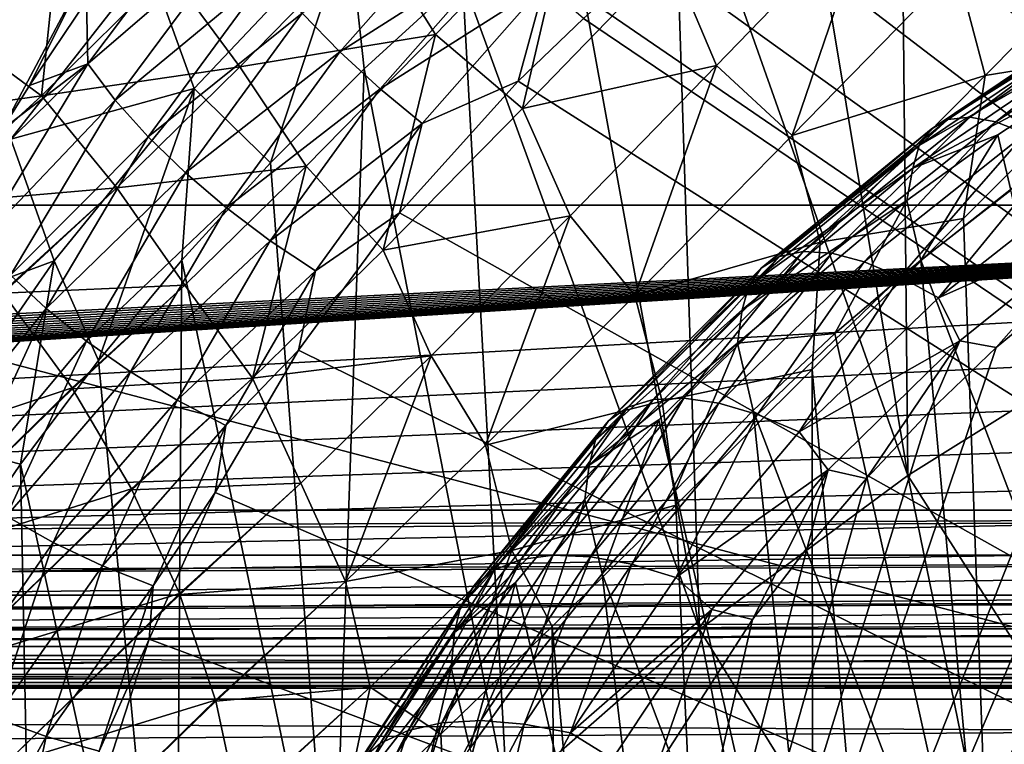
# Model space of a CAD drawing. Header units: metres. Extents: x -109 to 109, y -78 to 121.
# Tile 745 of 1056: x -23.47 to -17.95, y -8.5 to -4.43. Entities that reach past the tile are written whole.
import ezdxf

# ---------------------------------------------------------------- set-up
doc = ezdxf.new("R2010")
doc.units = ezdxf.units.M
doc.layers.add('solid_508554_SW0001', color=7, linetype='CONTINUOUS')

msp = doc.modelspace()

# ---------------------------------------------------------------- linework, layer by layer
at = {"layer": 'solid_508554_SW0001'}
for points in [[(-34.869118, 11.46491, -7.773969), (-4.682198, -7.183285, 2.992571), (-32.970078, 13.057232, -8.693296)], [(-4.682198, -7.183285, 2.992571), (-4.682198, 13.057236, -8.693299), (-32.970078, 13.057232, -8.693296)], [(-34.869118, 11.46491, -7.773969), (-36.770775, 9.875168, -6.856131), (-4.682198, -7.183285, 2.992571)], [(-36.770775, 9.875168, -6.856131), (-37.230968, 9.509166, -6.64482), (-4.682198, -7.183285, 2.992571)], [(-37.230968, 9.509166, -6.64482), (-37.714027, 9.16053, -6.443535), (-4.682198, -7.183285, 2.992571)], [(-37.714027, 9.16053, -6.443535), (-38.218876, 8.830504, -6.252995), (-4.682198, -7.183285, 2.992571)], [(-38.218876, 8.830504, -6.252995), (-38.744343, 8.520358, -6.073932), (-4.682198, -7.183285, 2.992571)], [(-38.744343, 8.520358, -6.073932), (-39.28907, 8.231194, -5.906983), (-4.682198, -7.183285, 2.992571)], [(-39.28907, 8.231194, -5.906983), (-39.851555, 7.963991, -5.752713), (-4.682198, -7.183285, 2.992571)], [(-39.851555, 7.963991, -5.752713), (-40.430286, 7.719659, -5.611648), (-4.682198, -7.183285, 2.992571)], [(-40.430286, 7.719659, -5.611648), (-40.88192, 7.549141, -5.513199), (-4.682198, -7.183285, 2.992571)], [(-40.88192, 7.549141, -5.513199), (-41.024212, 7.498913, -5.4842), (-4.682198, -7.183285, 2.992571)], [(-41.024212, 7.498913, -5.4842), (-41.632576, 7.302232, -5.370646), (-4.682198, -7.183285, 2.992571)], [(-41.632576, 7.302232, -5.370646), (-42.254608, 7.130056, -5.271241), (-4.682198, -7.183285, 2.992571)], [(-42.254608, 7.130056, -5.271241), (-42.889103, 6.983013, -5.186345), (-4.682198, -7.183285, 2.992571)], [(-42.889103, 6.983013, -5.186345), (-43.534229, 6.861862, -5.116398), (-4.682198, -7.183285, 2.992571)], [(-43.534229, 6.861862, -5.116398), (-44.187977, 6.76719, -5.061739), (-4.682198, -7.183285, 2.992571)], [(-44.187977, 6.76719, -5.061739), (-44.848324, 6.699342, -5.022567), (-4.682198, -7.183285, 2.992571)], [(-44.848324, 6.699342, -5.022567), (-45.513195, 6.658569, -4.999027), (-4.682198, -7.183285, 2.992571)], [(-46.180508, 6.644997, -4.991191), (-50.351505, 6.265568, -4.772128), (-4.682198, -7.183285, 2.992571)], [(-45.513195, 6.658569, -4.999027), (-46.180508, 6.644997, -4.991191), (-4.682198, -7.183285, 2.992571)], [(-50.351505, 6.265568, -4.772128), (-50.351505, -7.183285, 2.992571), (-4.682198, -7.183285, 2.992571)], [(-13.091349, 0.740405, 20.263927), (-11.499606, -5.473651, 10.319358), (-51.501217, -5.473651, 10.319358)], [(-13.218153, 0.731035, 20.248932), (-13.091349, 0.740405, 20.263927), (-51.501217, -5.473651, 10.319358)], [(-15.20126, 0.58903, 20.021677), (-13.218153, 0.731035, 20.248932), (-51.501217, -5.473651, 10.319358)], [(-16.352985, -8.243653, -0.269029), (-50.858467, -8.243653, -0.269029), (-50.503654, 0.732994, -5.041996)], [(-15.998173, 0.732994, -5.041996), (-16.352985, -8.243653, -0.269029), (-50.503654, 0.732994, -5.041996)], [(-15.28463, 0.583263, 20.012447), (-15.20126, 0.58903, 20.021677), (-51.501217, -5.473651, 10.319358)], [(-17.078356, 0.464125, 19.821787), (-15.28463, 0.583263, 20.012447), (-51.501217, -5.473651, 10.319358)], [(-17.365829, 0.446036, 19.792837), (-17.078356, 0.464125, 19.821787), (-51.501217, -5.473651, 10.319358)], [(-18.747051, 0.36454, 19.662416), (-17.365829, 0.446036, 19.792837), (-51.501217, -5.473651, 10.319358)], [(-19.455683, 0.327391, 19.602966), (-18.747051, 0.36454, 19.662416), (-51.501217, -5.473651, 10.319358)], [(-20.223782, 0.292302, 19.546812), (-19.455683, 0.327391, 19.602966), (-51.501217, -5.473651, 10.319358)], [(-21.514145, 0.252376, 19.482918), (-20.223782, 0.292302, 19.546812), (-51.501217, -5.473651, 10.319358)], [(-36.336609, -0.013959, 19.056692), (-21.514145, 0.252376, 19.482918), (-51.501217, -5.473651, 10.319358)], [(-17.243303, -6.211176, -52.220951), (-18.532372, -2.408806, -45.128765), (-17.865051, -2.021651, -45.277981)], [(-18.488369, -6.98872, -51.914207), (-19.179914, -2.821773, -44.961147), (-18.532372, -2.408806, -45.128765)], [(-18.488369, -6.98872, -51.914207), (-18.532372, -2.408806, -45.128765), (-17.243303, -6.211176, -52.220951)], [(-17.64576, -2.611665, -37.220013), (-18.138065, -2.872474, -37.081337), (-5.75, -14.267006, -31.022758)], [(-18.488369, -6.98872, -51.914207), (-19.805681, -3.259318, -44.775612), (-19.179914, -2.821773, -44.961147)], [(-18.138065, -2.872474, -37.081337), (-18.612341, -3.151289, -36.93309), (-5.75, -14.267006, -31.022758)], [(-5.75, -3.196356, -41.475849), (-5.75, -15.767006, -33.620834), (-21.195272, -15.767006, -33.620834)], [(-9.659669, -3.196356, -41.475849), (-5.75, -3.196356, -41.475849), (-21.195272, -15.767006, -33.620834)], [(-10.359494, -3.21484, -41.464298), (-9.659669, -3.196356, -41.475849), (-21.195272, -15.767006, -33.620834)], [(-18.612341, -3.151289, -36.93309), (-19.067316, -3.447067, -36.775822), (-5.75, -14.267006, -31.022758)], [(-11.057202, -3.269924, -41.429878), (-10.359494, -3.21484, -41.464298), (-21.195272, -15.767006, -33.620834)], [(-11.347753, -3.303753, -41.408741), (-11.057202, -3.269924, -41.429878), (-21.195272, -15.767006, -33.620834)], [(-11.621875, -3.341582, -41.385101), (-11.347753, -3.303753, -41.408741), (-21.195272, -15.767006, -33.620834)], [(-19.655462, -7.853209, -51.54126), (-20.407873, -3.720246, -44.572655), (-19.805681, -3.259318, -44.775612)], [(-19.655462, -7.853209, -51.54126), (-19.805681, -3.259318, -44.775612), (-18.488369, -6.98872, -51.914207)], [(-12.181594, -3.436978, -41.325493), (-11.621875, -3.341582, -41.385101), (-21.195272, -15.767006, -33.620834)], [(-12.733762, -3.555581, -41.251381), (-12.181594, -3.436978, -41.325493), (-21.195272, -15.767006, -33.620834)], [(-19.067316, -3.447067, -36.775822), (-19.501881, -3.758804, -36.610069), (-5.75, -14.267006, -31.022758)], [(-13.2759, -3.696718, -41.163189), (-12.733762, -3.555581, -41.251381), (-21.195272, -15.767006, -33.620834)], [(-13.807391, -3.860099, -41.061096), (-13.2759, -3.696718, -41.163189), (-21.195272, -15.767006, -33.620834)], [(-23.093138, -4.327935, -34.928261), (-23.085199, -4.68075, -35.055027), (-22.377485, -3.739263, -35.500084)], [(-22.377485, -3.739263, -35.500084), (-23.085199, -4.68075, -35.055027), (-22.240311, -3.953945, -35.67181)], [(-21.494818, -3.942451, 21.290733), (-21.13612, -4.51659, 21.305677), (-20.367233, -3.719126, 21.980574)], [(-20.367233, -3.719126, 21.980574), (-21.13612, -4.51659, 21.305677), (-20.648129, -4.931365, 21.55348)], [(-19.655462, -7.853209, -51.54126), (-20.985165, -4.203673, -44.352646), (-20.407873, -3.720246, -44.572655)], [(-20.367233, -3.719126, 21.980574), (-20.648129, -4.931365, 21.55348), (-19.82, -4.074905, 22.247524)], [(-21.883913, -4.396396, -35.901081), (-21.6731, -4.613724, -35.95322), (-20.944979, -3.790374, -36.360298)], [(-20.944979, -3.790374, -36.360298), (-21.6731, -4.613724, -35.95322), (-20.73982, -4.018934, -36.368095)], [(-19.501881, -3.758804, -36.610069), (-19.915018, -4.085464, -36.436382), (-5.75, -14.267006, -31.022758)], [(-19.82, -4.074905, 22.247524), (-19.559927, -4.689541, 22.396835), (-18.698877, -3.799659, 22.999125)], [(-18.698877, -3.799659, 22.999125), (-19.559927, -4.689541, 22.396835), (-19.136692, -5.082623, 22.775368)], [(-18.698877, -3.799659, 22.999125), (-19.136692, -5.082623, 22.775368), (-18.214651, -4.138406, 23.386293)], [(-18.214651, -4.138406, 23.386293), (-18.055231, -4.745779, 23.672285), (-17.099371, -3.779134, 24.190113)], [(-17.099371, -3.779134, 24.190113), (-18.055231, -4.745779, 23.672285), (-17.242521, -4.614983, 24.410751)], [(-24.385241, -4.04162, 19.850399), (-23.887087, -4.461563, 19.704889), (-23.23661, -3.823088, 20.511936)], [(-23.23661, -3.823088, 20.511936), (-23.887087, -4.461563, 19.704889), (-23.346598, -4.860555, 19.718647)], [(-23.23661, -3.823088, 20.511936), (-23.346598, -4.860555, 19.718647), (-22.633888, -4.156263, 20.581015)], [(-14.328628, -4.045819, -40.945045), (-13.807391, -3.860099, -41.061096), (-21.195272, -15.767006, -33.620834)], [(-21.623831, -3.903217, -42.933319), (-22.488905, -4.818989, -42.551243), (-22.743675, -4.115258, -41.369884)], [(-22.06119, -5.235141, -43.862724), (-22.488905, -4.818989, -42.551243), (-21.623831, -3.903217, -42.933319)], [(-21.53653, -4.70893, -44.115856), (-22.06119, -5.235141, -43.862724), (-21.623831, -3.903217, -42.933319)], [(-20.985165, -4.203673, -44.352646), (-21.53653, -4.70893, -44.115856), (-21.623831, -3.903217, -42.933319)], [(-23.085199, -4.68075, -35.055027), (-22.931786, -4.883804, -35.227077), (-22.240311, -3.953945, -35.67181)], [(-22.240311, -3.953945, -35.67181), (-22.931786, -4.883804, -35.227077), (-22.074482, -4.174726, -35.806534)], [(-22.633888, -4.156263, 20.581015), (-22.233955, -4.697406, 20.527328), (-21.494818, -3.942451, 21.290733)], [(-21.494818, -3.942451, 21.290733), (-22.233955, -4.697406, 20.527328), (-21.13612, -4.51659, 21.305677)], [(-21.6731, -4.613724, -35.95322), (-21.447018, -4.821583, -35.96172), (-20.73982, -4.018934, -36.368095)], [(-20.73982, -4.018934, -36.368095), (-21.447018, -4.821583, -35.96172), (-20.524504, -4.235016, -36.331524)], [(-14.839646, -4.253956, -40.814987), (-14.328628, -4.045819, -40.945045), (-21.195272, -15.767006, -33.620834)], [(-19.82, -4.074905, 22.247524), (-20.648129, -4.931365, 21.55348), (-19.559927, -4.689541, 22.396835)], [(-19.915018, -4.085464, -36.436382), (-20.22757, -4.355056, -36.293037), (-5.75, -14.267006, -31.022758)], [(-23.073692, -4.117681, -34.85672), (-24.193359, -4.224308, -33.488926), (-23.565432, -5.049224, -34.583942)], [(-22.743675, -4.115258, -41.369884), (-23.517431, -5.103132, -40.98547), (-23.844927, -4.431197, -39.863071)], [(-23.073692, -4.117681, -34.85672), (-23.565432, -5.049224, -34.583942), (-23.412323, -4.802238, -34.702568)], [(-22.488905, -4.818989, -42.551243), (-23.517431, -5.103132, -40.98547), (-22.743675, -4.115258, -41.369884)], [(-23.073692, -4.117681, -34.85672), (-23.412323, -4.802238, -34.702568), (-23.093138, -4.327935, -34.928261)], [(-18.214651, -4.138406, 23.386293), (-19.136692, -5.082623, 22.775368), (-18.055231, -4.745779, 23.672285)], [(-22.633888, -4.156263, 20.581015), (-23.346598, -4.860555, 19.718647), (-22.233955, -4.697406, 20.527328)], [(-22.931786, -4.883804, -35.227077), (-22.74832, -5.08942, -35.362835), (-22.074482, -4.174726, -35.806534)], [(-22.074482, -4.174726, -35.806534), (-22.74832, -5.08942, -35.362835), (-21.883913, -4.396396, -35.901081)], [(-20.734434, -8.798349, -51.104588), (-21.53653, -4.70893, -44.115856), (-20.985165, -4.203673, -44.352646)], [(-21.447018, -4.821583, -35.96172), (-21.211, -5.015068, -35.92638), (-20.524504, -4.235016, -36.331524)], [(-20.524504, -4.235016, -36.331524), (-21.211, -5.015068, -35.92638), (-20.673613, -4.778644, -36.06781)], [(-20.734434, -8.798349, -51.104588), (-20.985165, -4.203673, -44.352646), (-19.655462, -7.853209, -51.54126)], [(-20.524504, -4.235016, -36.331524), (-20.673613, -4.778644, -36.06781), (-20.305826, -4.425884, -36.255375)], [(-15.339787, -4.484349, -40.671021), (-14.839646, -4.253956, -40.814987), (-21.195272, -15.767006, -33.620834)], [(-23.093138, -4.327935, -34.928261), (-23.412323, -4.802238, -34.702568), (-23.085199, -4.68075, -35.055027)], [(-20.22757, -4.355056, -36.293037), (-20.305826, -4.425884, -36.255375), (-5.75, -14.267006, -31.022758)], [(-18.358028, -5.046499, -41.745335), (-17.322182, -4.3524, -42.148891), (-18.262943, -4.993258, -41.454517)], [(-17.382687, -4.435237, -42.442036), (-17.322182, -4.3524, -42.148891), (-18.358028, -5.046499, -41.745335)], [(-18.262943, -4.993258, -41.454517), (-17.236162, -4.310425, -41.853436), (-18.141027, -4.97971, -41.169205)], [(-17.322182, -4.3524, -42.148891), (-17.236162, -4.310425, -41.853436), (-18.262943, -4.993258, -41.454517)], [(-18.141027, -4.97971, -41.169205), (-17.126707, -4.310324, -41.56279), (-17.99522, -5.006182, -40.896275)], [(-17.236162, -4.310425, -41.853436), (-17.126707, -4.310324, -41.56279), (-18.141027, -4.97971, -41.169205)], [(-17.126707, -4.310324, -41.56279), (-16.996452, -4.352098, -41.283962), (-17.99522, -5.006182, -40.896275)], [(-17.99522, -5.006182, -40.896275), (-16.996452, -4.352098, -41.283962), (-17.829039, -5.072036, -40.642311)], [(-22.74832, -5.08942, -35.362835), (-22.539131, -5.292747, -35.459095), (-21.883913, -4.396396, -35.901081)], [(-21.883913, -4.396396, -35.901081), (-22.539131, -5.292747, -35.459095), (-21.6731, -4.613724, -35.95322)], [(-23.887087, -4.461563, 19.704889), (-24.489304, -5.018336, 18.843386), (-23.346598, -4.860555, 19.718647)], [(-20.305826, -4.425884, -36.255375), (-20.673613, -4.778644, -36.06781), (-5.75, -14.267006, -31.022758)], [(-18.42399, -5.13815, -42.034641), (-17.382687, -4.435237, -42.442036), (-18.358028, -5.046499, -41.745335)], [(-17.416224, -4.556938, -42.7258), (-17.382687, -4.435237, -42.442036), (-18.42399, -5.13815, -42.034641)], [(-22.233955, -4.697406, 20.527328), (-21.862036, -5.254973, 20.557259), (-21.13612, -4.51659, 21.305677)], [(-21.13612, -4.51659, 21.305677), (-21.862036, -5.254973, 20.557259), (-21.43042, -5.726072, 20.773317)], [(-21.13612, -4.51659, 21.305677), (-21.43042, -5.726072, 20.773317), (-20.648129, -4.931365, 21.55348)], [(-15.827065, -4.736159, -40.513672), (-15.339787, -4.484349, -40.671021), (-21.195272, -15.767006, -33.620834)], [(-18.459238, -5.266001, -42.315464), (-17.452034, -4.731392, -42.980057), (-17.416224, -4.556938, -42.7258)], [(-18.459238, -5.266001, -42.315464), (-17.416224, -4.556938, -42.7258), (-18.42399, -5.13815, -42.034641)], [(-22.539131, -5.292747, -35.459095), (-22.309153, -5.488987, -35.513592), (-21.6731, -4.613724, -35.95322)], [(-21.6731, -4.613724, -35.95322), (-22.309153, -5.488987, -35.513592), (-21.447018, -4.821583, -35.96172)], [(-17.242521, -4.614983, 24.410751), (-18.176697, -5.548234, 23.879221), (-17.548359, -23.033133, 33.561283)], [(-18.055231, -4.745779, 23.672285), (-18.176697, -5.548234, 23.879221), (-17.242521, -4.614983, 24.410751)], [(-23.703913, -5.285599, -34.469719), (-23.687454, -5.677019, -34.572292), (-23.085199, -4.68075, -35.055027)], [(-23.565432, -5.049224, -34.583942), (-23.703913, -5.285599, -34.469719), (-23.085199, -4.68075, -35.055027)], [(-23.085199, -4.68075, -35.055027), (-23.687454, -5.677019, -34.572292), (-22.931786, -4.883804, -35.227077)], [(-23.412323, -4.802238, -34.702568), (-23.565432, -5.049224, -34.583942), (-23.085199, -4.68075, -35.055027)], [(-20.648129, -4.931365, 21.55348), (-20.382282, -5.533185, 21.709677), (-19.559927, -4.689541, 22.396835)], [(-19.559927, -4.689541, 22.396835), (-20.382282, -5.533185, 21.709677), (-20.019018, -5.980938, 22.068132)], [(-19.559927, -4.689541, 22.396835), (-20.019018, -5.980938, 22.068132), (-19.136692, -5.082623, 22.775368)], [(-23.346598, -4.860555, 19.718647), (-22.923729, -5.377085, 19.691721), (-22.233955, -4.697406, 20.527328)], [(-22.233955, -4.697406, 20.527328), (-22.923729, -5.377085, 19.691721), (-21.862036, -5.254973, 20.557259)], [(-21.716619, -9.816619, -50.607647), (-22.06119, -5.235141, -43.862724), (-21.53653, -4.70893, -44.115856)], [(-21.716619, -9.816619, -50.607647), (-21.53653, -4.70893, -44.115856), (-20.734434, -8.798349, -51.104588)], [(-16.298344, -5.007792, -40.343937), (-15.827065, -4.736159, -40.513672), (-21.195272, -15.767006, -33.620834)], [(-19.136692, -5.082623, 22.775368), (-18.979053, -5.680862, 23.061827), (-18.055231, -4.745779, 23.672285)], [(-18.055231, -4.745779, 23.672285), (-18.979053, -5.680862, 23.061827), (-18.176697, -5.548234, 23.879221)], [(-18.459238, -5.266001, -42.315464), (-17.983612, -5.079177, -42.77919), (-17.452034, -4.731392, -42.980057)], [(-17.452034, -4.731392, -42.980057), (-17.983612, -5.079177, -42.77919), (-17.910482, -5.389319, -43.318783)], [(-20.673613, -4.778644, -36.06781), (-21.337833, -5.515685, -35.675919), (-5.75, -14.267006, -31.022758)], [(-21.211, -5.015068, -35.92638), (-21.337833, -5.515685, -35.675919), (-20.673613, -4.778644, -36.06781)], [(-22.488905, -4.818989, -42.551243), (-23.273909, -5.784885, -42.1222), (-23.517431, -5.103132, -40.98547)], [(-23.026068, -6.34534, -43.309963), (-23.273909, -5.784885, -42.1222), (-22.488905, -4.818989, -42.551243)], [(-22.558153, -5.781136, -43.59383), (-23.026068, -6.34534, -43.309963), (-22.488905, -4.818989, -42.551243)], [(-22.06119, -5.235141, -43.862724), (-22.558153, -5.781136, -43.59383), (-22.488905, -4.818989, -42.551243)], [(-22.309153, -5.488987, -35.513592), (-22.063812, -5.67351, -35.52504), (-21.447018, -4.821583, -35.96172)], [(-21.447018, -4.821583, -35.96172), (-22.063812, -5.67351, -35.52504), (-21.211, -5.015068, -35.92638)], [(-24.489304, -5.018336, 18.843386), (-24.007742, -5.464911, 18.787649), (-23.346598, -4.860555, 19.718647)], [(-24.007742, -5.464911, 18.787649), (-24.00309, -5.469664, 18.787365), (-23.346598, -4.860555, 19.718647)], [(-23.346598, -4.860555, 19.718647), (-24.00309, -5.469664, 18.787365), (-22.923729, -5.377085, 19.691721)], [(-23.687454, -5.677019, -34.572292), (-23.519268, -5.86583, -34.746738), (-22.931786, -4.883804, -35.227077)], [(-22.931786, -4.883804, -35.227077), (-23.519268, -5.86583, -34.746738), (-22.74832, -5.08942, -35.362835)], [(-20.648129, -4.931365, 21.55348), (-21.43042, -5.726072, 20.773317), (-20.382282, -5.533185, 21.709677)], [(-22.063812, -5.67351, -35.52504), (-21.808901, -5.841961, -35.493164), (-21.211, -5.015068, -35.92638)], [(-21.211, -5.015068, -35.92638), (-21.808901, -5.841961, -35.493164), (-21.337833, -5.515685, -35.675919)], [(-16.7512, -5.297716, -40.162773), (-16.298344, -5.007792, -40.343937), (-21.195272, -15.767006, -33.620834)], [(-19.207054, -5.761001, -41.002441), (-18.262943, -4.993258, -41.454517), (-19.07432, -5.733186, -40.723045)], [(-18.358028, -5.046499, -41.745335), (-18.262943, -4.993258, -41.454517), (-19.207054, -5.761001, -41.002441)], [(-19.07432, -5.733186, -40.723045), (-18.141027, -4.97971, -41.169205), (-18.914764, -5.743237, -40.456787)], [(-18.262943, -4.993258, -41.454517), (-18.141027, -4.97971, -41.169205), (-19.07432, -5.733186, -40.723045)], [(-18.141027, -4.97971, -41.169205), (-17.99522, -5.006182, -40.896275), (-18.914764, -5.743237, -40.456787)], [(-18.914764, -5.743237, -40.456787), (-17.99522, -5.006182, -40.896275), (-18.732235, -5.790913, -40.210083)], [(-17.99522, -5.006182, -40.896275), (-17.829039, -5.072036, -40.642311), (-18.732235, -5.790913, -40.210083)], [(-19.309765, -5.826011, -41.288231), (-18.358028, -5.046499, -41.745335), (-19.207054, -5.761001, -41.002441)], [(-18.42399, -5.13815, -42.034641), (-18.358028, -5.046499, -41.745335), (-19.309765, -5.826011, -41.288231)], [(-18.732235, -5.790913, -40.210083), (-17.829039, -5.072036, -40.642311), (-18.53113, -5.875062, -39.988884)], [(-17.829039, -5.072036, -40.642311), (-17.646488, -5.175684, -40.413437), (-18.53113, -5.875062, -39.988884)], [(-17.983612, -5.079177, -42.77919), (-18.493206, -5.448064, -42.565125), (-18.414675, -5.781518, -43.145008)], [(-18.459238, -5.266001, -42.315464), (-18.493206, -5.448064, -42.565125), (-17.983612, -5.079177, -42.77919)], [(-17.983612, -5.079177, -42.77919), (-18.414675, -5.781518, -43.145008), (-17.910482, -5.389319, -43.318783)], [(-23.273909, -5.784885, -42.1222), (-24.207642, -6.132025, -40.552689), (-23.517431, -5.103132, -40.98547)], [(-23.519268, -5.86583, -34.746738), (-23.31988, -6.053648, -34.885803), (-22.74832, -5.08942, -35.362835)], [(-22.74832, -5.08942, -35.362835), (-23.31988, -6.053648, -34.885803), (-22.539131, -5.292747, -35.459095)], [(-19.136692, -5.082623, 22.775368), (-20.019018, -5.980938, 22.068132), (-18.979053, -5.680862, 23.061827)], [(-19.379974, -5.926649, -41.573528), (-18.42399, -5.13815, -42.034641), (-19.309765, -5.826011, -41.288231)], [(-18.459238, -5.266001, -42.315464), (-18.42399, -5.13815, -42.034641), (-19.379974, -5.926649, -41.573528)], [(-18.53113, -5.875062, -39.988884), (-17.646488, -5.175684, -40.413437), (-18.316303, -5.993657, -39.798523)], [(-17.646488, -5.175684, -40.413437), (-17.451973, -5.314627, -40.215168), (-18.316303, -5.993657, -39.798523)], [(-21.716619, -9.816619, -50.607647), (-22.558153, -5.781136, -43.59383), (-22.06119, -5.235141, -43.862724)], [(-23.31988, -6.053648, -34.885803), (-23.093994, -6.23604, -34.986195), (-22.539131, -5.292747, -35.459095)], [(-22.539131, -5.292747, -35.459095), (-23.093994, -6.23604, -34.986195), (-22.309153, -5.488987, -35.513592)], [(-22.923729, -5.377085, 19.691721), (-22.541416, -5.921965, 19.73551), (-21.862036, -5.254973, 20.557259)], [(-21.862036, -5.254973, 20.557259), (-22.541416, -5.921965, 19.73551), (-22.162163, -6.444439, 19.906116)], [(-21.862036, -5.254973, 20.557259), (-22.162163, -6.444439, 19.906116), (-21.43042, -5.726072, 20.773317)], [(-17.184731, -5.605155, -39.970665), (-16.7512, -5.297716, -40.162773), (-21.195272, -15.767006, -33.620834)], [(-19.415995, -6.060488, -41.851452), (-18.493206, -5.448064, -42.565125), (-18.459238, -5.266001, -42.315464)], [(-19.415995, -6.060488, -41.851452), (-18.459238, -5.266001, -42.315464), (-19.379974, -5.926649, -41.573528)], [(-17.37999, -5.578482, -39.99456), (-18.316303, -5.993657, -39.798523), (-17.451973, -5.314627, -40.215168)], [(-24.00309, -5.469664, 18.787365), (-23.565414, -5.96249, 18.786909), (-22.923729, -5.377085, 19.691721)], [(-23.565414, -5.96249, 18.786909), (-23.561243, -5.967671, 18.787184), (-22.923729, -5.377085, 19.691721)], [(-22.923729, -5.377085, 19.691721), (-23.561243, -5.967671, 18.787184), (-22.541416, -5.921965, 19.73551)], [(-17.051073, -9.35871, -50.205788), (-17.910482, -5.389319, -43.318783), (-18.414675, -5.781518, -43.145008)], [(-18.493206, -5.448064, -42.565125), (-19.443714, -6.247152, -42.098309), (-18.896671, -6.193473, -42.956215)], [(-19.415995, -6.060488, -41.851452), (-19.443714, -6.247152, -42.098309), (-18.493206, -5.448064, -42.565125)], [(-18.493206, -5.448064, -42.565125), (-18.896671, -6.193473, -42.956215), (-18.414675, -5.781518, -43.145008)], [(-51.350895, -7.495817, 6.516218), (-51.501217, -5.473651, 10.319358), (-11.499606, -5.473651, 10.319358)], [(-51.343113, -7.540032, 6.43306), (-51.350895, -7.495817, 6.516218), (-11.499606, -5.473651, 10.319358)], [(-51.326336, -7.584161, 6.350066), (-51.343113, -7.540032, 6.43306), (-11.499606, -5.473651, 10.319358)], [(-51.300423, -7.627635, 6.268302), (-51.326336, -7.584161, 6.350066), (-11.499606, -5.473651, 10.319358)], [(-51.265594, -7.669909, 6.188797), (-51.300423, -7.627635, 6.268302), (-11.499606, -5.473651, 10.319358)], [(-51.222214, -7.710448, 6.112555), (-51.265594, -7.669909, 6.188797), (-11.499606, -5.473651, 10.319358)], [(-51.170784, -7.748758, 6.040505), (-51.222214, -7.710448, 6.112555), (-11.499606, -5.473651, 10.319358)], [(-51.111904, -7.784493, 5.973296), (-51.170784, -7.748758, 6.040505), (-11.499606, -5.473651, 10.319358)], [(-51.046085, -7.817374, 5.911458), (-51.111904, -7.784493, 5.973296), (-11.499606, -5.473651, 10.319358)], [(-50.973831, -7.847118, 5.855516), (-51.046085, -7.817374, 5.911458), (-11.499606, -5.473651, 10.319358)], [(-50.895752, -7.873499, 5.8059), (-50.973831, -7.847118, 5.855516), (-11.499606, -5.473651, 10.319358)], [(-50.812458, -7.896295, 5.763028), (-50.895752, -7.873499, 5.8059), (-11.499606, -5.473651, 10.319358)], [(-50.724705, -7.915239, 5.727399), (-50.812458, -7.896295, 5.763028), (-11.499606, -5.473651, 10.319358)], [(-50.633564, -7.930104, 5.699441), (-50.724705, -7.915239, 5.727399), (-11.499606, -5.473651, 10.319358)], [(-50.540195, -7.940744, 5.679431), (-50.633564, -7.930104, 5.699441), (-11.499606, -5.473651, 10.319358)], [(-50.445774, -7.947077, 5.667521), (-50.540195, -7.940744, 5.679431), (-11.499606, -5.473651, 10.319358)], [(-50.351505, -7.94918, 5.663565), (-50.445774, -7.947077, 5.667521), (-11.499606, -5.473651, 10.319358)], [(-50.351505, -7.94918, 5.663565), (-11.499606, -5.473651, 10.319358), (-11.452931, -5.770305, 9.761434)], [(-23.093994, -6.23604, -34.986195), (-22.846941, -6.408703, -35.045551), (-22.309153, -5.488987, -35.513592)], [(-22.309153, -5.488987, -35.513592), (-22.846941, -6.408703, -35.045551), (-22.063812, -5.67351, -35.52504)], [(-21.337833, -5.515685, -35.675919), (-21.90443, -6.286805, -35.265907), (-5.75, -14.267006, -31.022758)], [(-21.808901, -5.841961, -35.493164), (-21.90443, -6.286805, -35.265907), (-21.337833, -5.515685, -35.675919)], [(-21.43042, -5.726072, 20.773317), (-21.161423, -6.318652, 20.934818), (-20.382282, -5.533185, 21.709677)], [(-20.382282, -5.533185, 21.709677), (-21.161423, -6.318652, 20.934818), (-20.856129, -6.820162, 21.260157)], [(-20.382282, -5.533185, 21.709677), (-20.856129, -6.820162, 21.260157), (-20.019018, -5.980938, 22.068132)], [(-18.176697, -5.548234, 23.879221), (-19.023594, -6.394169, 23.298754), (-17.548359, -23.033133, 33.561283)], [(-18.979053, -5.680862, 23.061827), (-19.023594, -6.394169, 23.298754), (-18.176697, -5.548234, 23.879221)], [(-17.992445, -6.271349, -39.554379), (-17.184731, -5.605155, -39.970665), (-21.195272, -15.767006, -33.620834)], [(-17.37999, -5.578482, -39.99456), (-18.196634, -6.234662, -39.587219), (-18.316303, -5.993657, -39.798523)], [(-17.37999, -5.578482, -39.99456), (-17.992445, -6.271349, -39.554379), (-18.196634, -6.234662, -39.587219)], [(-17.37999, -5.578482, -39.99456), (-17.184731, -5.605155, -39.970665), (-17.992445, -6.271349, -39.554379)], [(-22.846941, -6.408703, -35.045551), (-22.584551, -6.567564, -35.062469), (-22.063812, -5.67351, -35.52504)], [(-22.063812, -5.67351, -35.52504), (-22.584551, -6.567564, -35.062469), (-21.808901, -5.841961, -35.493164)], [(-20.019018, -5.980938, 22.068132), (-19.865559, -6.573327, 22.353142), (-18.979053, -5.680862, 23.061827)], [(-18.979053, -5.680862, 23.061827), (-19.865559, -6.573327, 22.353142), (-19.023594, -6.394169, 23.298754)], [(-21.43042, -5.726072, 20.773317), (-22.162163, -6.444439, 19.906116), (-21.161423, -6.318652, 20.934818)], [(-19.915852, -6.563111, -40.228424), (-19.07432, -5.733186, -40.723045), (-19.744553, -6.556038, -39.96946)], [(-19.207054, -5.761001, -41.002441), (-19.07432, -5.733186, -40.723045), (-19.915852, -6.563111, -40.228424)], [(-19.07432, -5.733186, -40.723045), (-18.914764, -5.743237, -40.456787), (-19.744553, -6.556038, -39.96946)], [(-50.351505, -7.94918, 5.663565), (-11.452931, -5.770305, 9.761434), (-11.32478, -6.065414, 9.206413)], [(-23.273909, -5.784885, -42.1222), (-23.973938, -6.794501, -41.649101), (-24.207642, -6.132025, -40.552689)], [(-23.463545, -6.926003, -43.012016), (-23.973938, -6.794501, -41.649101), (-23.273909, -5.784885, -42.1222)], [(-23.026068, -6.34534, -43.309963), (-23.463545, -6.926003, -43.012016), (-23.273909, -5.784885, -42.1222)], [(-22.594934, -10.899187, -50.054962), (-23.026068, -6.34534, -43.309963), (-22.558153, -5.781136, -43.59383)], [(-22.594934, -10.899187, -50.054962), (-22.558153, -5.781136, -43.59383), (-21.716619, -9.816619, -50.607647)], [(-20.057632, -6.605636, -40.501453), (-19.207054, -5.761001, -41.002441), (-19.915852, -6.563111, -40.228424)], [(-19.309765, -5.826011, -41.288231), (-19.207054, -5.761001, -41.002441), (-20.057632, -6.605636, -40.501453)], [(-19.744553, -6.556038, -39.96946), (-18.914764, -5.743237, -40.456787), (-19.547871, -6.584588, -39.730808)], [(-18.914764, -5.743237, -40.456787), (-18.732235, -5.790913, -40.210083), (-19.547871, -6.584588, -39.730808)], [(-19.547871, -6.584588, -39.730808), (-18.732235, -5.790913, -40.210083), (-19.330545, -6.648072, -39.518215)], [(-18.732235, -5.790913, -40.210083), (-18.53113, -5.875062, -39.988884), (-19.330545, -6.648072, -39.518215)], [(-18.018616, -10.134007, -49.859684), (-18.414675, -5.781518, -43.145008), (-18.896671, -6.193473, -42.956215)], [(-18.018616, -10.134007, -49.859684), (-17.051073, -9.35871, -50.205788), (-18.414675, -5.781518, -43.145008)], [(-22.584551, -6.567564, -35.062469), (-22.313013, -6.708872, -35.036552), (-21.808901, -5.841961, -35.493164)], [(-21.808901, -5.841961, -35.493164), (-22.313013, -6.708872, -35.036552), (-21.90443, -6.286805, -35.265907)], [(-20.166481, -6.682589, -40.781967), (-19.309765, -5.826011, -41.288231), (-20.057632, -6.605636, -40.501453)], [(-19.379974, -5.926649, -41.573528), (-19.309765, -5.826011, -41.288231), (-20.166481, -6.682589, -40.781967)], [(-23.519268, -5.86583, -34.746738), (-23.994383, -6.890555, -34.234234), (-23.31988, -6.053648, -34.885803)], [(-19.330545, -6.648072, -39.518215), (-18.53113, -5.875062, -39.988884), (-19.097818, -6.74496, -39.336815)], [(-18.53113, -5.875062, -39.988884), (-18.316303, -5.993657, -39.798523), (-19.097818, -6.74496, -39.336815)], [(-23.561243, -5.967671, 18.787184), (-23.174629, -6.498671, 18.842014), (-22.541416, -5.921965, 19.73551)], [(-23.174629, -6.498671, 18.842014), (-23.171007, -6.504194, 18.842846), (-22.541416, -5.921965, 19.73551)], [(-22.541416, -5.921965, 19.73551), (-23.171007, -6.504194, 18.842846), (-22.162163, -6.444439, 19.906116)], [(-20.239771, -6.792112, -41.063194), (-19.379974, -5.926649, -41.573528), (-20.166481, -6.682589, -40.781967)], [(-19.415995, -6.060488, -41.851452), (-19.379974, -5.926649, -41.573528), (-20.239771, -6.792112, -41.063194)], [(-24.590162, -6.966756, 17.047468), (-23.174629, -6.498671, 18.842014), (-23.561243, -5.967671, 18.787184)], [(-20.019018, -5.980938, 22.068132), (-20.856129, -6.820162, 21.260157), (-19.865559, -6.573327, 22.353142)], [(-18.196634, -6.234662, -39.587219), (-19.097818, -6.74496, -39.336815), (-18.316303, -5.993657, -39.798523)], [(-50.351505, -7.94918, 5.663565), (-11.32478, -6.065414, 9.206413), (-11.115376, -6.352437, 8.666603)], [(-23.994383, -6.890555, -34.234234), (-23.781643, -7.058403, -34.378986), (-23.31988, -6.053648, -34.885803)], [(-23.31988, -6.053648, -34.885803), (-23.781643, -7.058403, -34.378986), (-23.093994, -6.23604, -34.986195)], [(-20.275732, -6.931567, -41.33836), (-19.443714, -6.247152, -42.098309), (-19.415995, -6.060488, -41.851452)], [(-20.275732, -6.931567, -41.33836), (-19.415995, -6.060488, -41.851452), (-20.239771, -6.792112, -41.063194)], [(-23.781643, -7.058403, -34.378986), (-23.541805, -7.217782, -34.486042), (-23.093994, -6.23604, -34.986195)], [(-23.093994, -6.23604, -34.986195), (-23.541805, -7.217782, -34.486042), (-22.846941, -6.408703, -35.045551)], [(-19.443714, -6.247152, -42.098309), (-19.355524, -6.624475, -42.752712), (-18.896671, -6.193473, -42.956215)], [(-18.018616, -10.134007, -49.859684), (-18.896671, -6.193473, -42.956215), (-19.355524, -6.624475, -42.752712)], [(-18.196634, -6.234662, -39.587219), (-18.934826, -6.958115, -39.138081), (-19.097818, -6.74496, -39.336815)], [(-18.196634, -6.234662, -39.587219), (-18.720562, -7.005466, -39.095654), (-18.934826, -6.958115, -39.138081)], [(-18.196634, -6.234662, -39.587219), (-18.366848, -6.630276, -39.330097), (-18.720562, -7.005466, -39.095654)], [(-18.488369, -6.98872, -51.914207), (-17.243303, -6.211176, -52.220951), (-16.380257, -10.292389, -59.19054)], [(-18.196634, -6.234662, -39.587219), (-17.992445, -6.271349, -39.554379), (-18.366848, -6.630276, -39.330097)], [(-21.90443, -6.286805, -35.265907), (-22.372639, -7.085521, -34.841221), (-5.75, -14.267006, -31.022758)], [(-22.313013, -6.708872, -35.036552), (-22.372639, -7.085521, -34.841221), (-21.90443, -6.286805, -35.265907)], [(-18.366848, -6.630276, -39.330097), (-17.992445, -6.271349, -39.554379), (-21.195272, -15.767006, -33.620834)], [(-20.275732, -6.931567, -41.33836), (-19.883785, -6.676558, -41.845787), (-19.443714, -6.247152, -42.098309)], [(-19.443714, -6.247152, -42.098309), (-19.883785, -6.676558, -41.845787), (-19.790638, -7.073773, -42.534885)], [(-19.443714, -6.247152, -42.098309), (-19.790638, -7.073773, -42.534885), (-19.355524, -6.624475, -42.752712)], [(-22.594934, -10.899187, -50.054962), (-23.463545, -6.926003, -43.012016), (-23.026068, -6.34534, -43.309963)], [(-22.162163, -6.444439, 19.906116), (-21.892365, -7.031868, 20.070419), (-21.161423, -6.318652, 20.934818)], [(-21.161423, -6.318652, 20.934818), (-21.892365, -7.031868, 20.070419), (-21.641724, -7.584154, 20.348072)], [(-21.161423, -6.318652, 20.934818), (-21.641724, -7.584154, 20.348072), (-20.856129, -6.820162, 21.260157)], [(-50.351505, -7.94918, 5.663565), (-11.115376, -6.352437, 8.666603), (-10.828362, -6.624847, 8.154273)], [(-19.865559, -6.573327, 22.353142), (-19.789633, -7.155644, 22.677635), (-19.023594, -6.394169, 23.298754)], [(-19.023594, -6.394169, 23.298754), (-19.789633, -7.155644, 22.677635), (-19.011023, -23.83124, 32.178921)], [(-19.023594, -6.394169, 23.298754), (-19.011023, -23.83124, 32.178921), (-17.548359, -23.033133, 33.561283)], [(-23.541805, -7.217782, -34.486042), (-23.280529, -7.364933, -34.552872), (-22.846941, -6.408703, -35.045551)], [(-22.846941, -6.408703, -35.045551), (-23.280529, -7.364933, -34.552872), (-22.584551, -6.567564, -35.062469)], [(-23.171007, -6.504194, 18.842846), (-22.841791, -7.064663, 18.952066), (-22.162163, -6.444439, 19.906116)], [(-22.841791, -7.064663, 18.952066), (-22.838778, -7.070438, 18.953438), (-22.162163, -6.444439, 19.906116)], [(-22.162163, -6.444439, 19.906116), (-22.838778, -7.070438, 18.953438), (-21.892365, -7.031868, 20.070419)], [(-24.182384, -7.486283, 17.13142), (-23.174629, -6.498671, 18.842014), (-24.590162, -6.966756, 17.047468)], [(-24.182384, -7.486283, 17.13142), (-23.171007, -6.504194, 18.842846), (-23.174629, -6.498671, 18.842014)], [(-24.182384, -7.486283, 17.13142), (-22.841791, -7.064663, 18.952066), (-23.171007, -6.504194, 18.842846)], [(-23.280529, -7.364933, -34.552872), (-23.003981, -7.496382, -34.577904), (-22.584551, -6.567564, -35.062469)], [(-22.584551, -6.567564, -35.062469), (-23.003981, -7.496382, -34.577904), (-22.313013, -6.708872, -35.036552)], [(-20.657297, -7.460922, -39.690216), (-19.915852, -6.563111, -40.228424), (-20.476208, -7.436224, -39.439117)], [(-20.057632, -6.605636, -40.501453), (-19.915852, -6.563111, -40.228424), (-20.657297, -7.460922, -39.690216)], [(-20.476208, -7.436224, -39.439117), (-19.744553, -6.556038, -39.96946), (-20.267551, -7.444919, -39.209248)], [(-19.915852, -6.563111, -40.228424), (-19.744553, -6.556038, -39.96946), (-20.476208, -7.436224, -39.439117)], [(-19.744553, -6.556038, -39.96946), (-19.547871, -6.584588, -39.730808), (-20.267551, -7.444919, -39.209248)], [(-50.351505, -7.94918, 5.663565), (-10.828362, -6.624847, 8.154273), (-10.46971, -6.877085, 7.679884)], [(-20.856129, -6.820162, 21.260157), (-20.709005, -7.410414, 21.541058), (-19.865559, -6.573327, 22.353142)], [(-20.806448, -7.518417, -39.95649), (-20.057632, -6.605636, -40.501453), (-20.657297, -7.460922, -39.690216)], [(-20.166481, -6.682589, -40.781967), (-20.057632, -6.605636, -40.501453), (-20.806448, -7.518417, -39.95649)], [(-19.865559, -6.573327, 22.353142), (-20.709005, -7.410414, 21.541058), (-19.789633, -7.155644, 22.677635)], [(-20.267551, -7.444919, -39.209248), (-19.547871, -6.584588, -39.730808), (-20.036356, -7.486797, -39.006153)], [(-19.547871, -6.584588, -39.730808), (-19.330545, -6.648072, -39.518215), (-20.036356, -7.486797, -39.006153)], [(-18.90155, -10.979684, -49.456871), (-19.355524, -6.624475, -42.752712), (-19.790638, -7.073773, -42.534885)], [(-18.90155, -10.979684, -49.456871), (-18.018616, -10.134007, -49.859684), (-19.355524, -6.624475, -42.752712)], [(-18.720562, -7.005466, -39.095654), (-18.366848, -6.630276, -39.330097), (-21.195272, -15.767006, -33.620834)], [(-19.883785, -6.676558, -41.845787), (-20.299097, -7.124512, -41.58128), (-20.201321, -7.540606, -42.303104)], [(-20.275732, -6.931567, -41.33836), (-20.299097, -7.124512, -41.58128), (-19.883785, -6.676558, -41.845787)], [(-19.883785, -6.676558, -41.845787), (-20.201321, -7.540606, -42.303104), (-19.790638, -7.073773, -42.534885)], [(-20.036356, -7.486797, -39.006153), (-19.330545, -6.648072, -39.518215), (-19.788198, -7.560849, -38.834724)], [(-19.330545, -6.648072, -39.518215), (-19.097818, -6.74496, -39.336815), (-19.788198, -7.560849, -38.834724)], [(-23.003981, -7.496382, -34.577904), (-22.718685, -7.60903, -34.560543), (-22.313013, -6.708872, -35.036552)], [(-22.313013, -6.708872, -35.036552), (-22.718685, -7.60903, -34.560543), (-22.372639, -7.085521, -34.841221)], [(-20.920069, -7.607322, -40.231514), (-20.166481, -6.682589, -40.781967), (-20.806448, -7.518417, -39.95649)], [(-20.239771, -6.792112, -41.063194), (-20.166481, -6.682589, -40.781967), (-20.920069, -7.607322, -40.231514)], [(-18.934826, -6.958115, -39.138081), (-19.788198, -7.560849, -38.834724), (-19.097818, -6.74496, -39.336815)], [(-23.463545, -6.926003, -43.012016), (-23.869362, -7.521436, -42.700855), (-23.973938, -6.794501, -41.649101)], [(-20.856129, -6.820162, 21.260157), (-21.641724, -7.584154, 20.348072), (-20.709005, -7.410414, 21.541058)], [(-20.995417, -7.725495, -40.508663), (-20.239771, -6.792112, -41.063194), (-20.920069, -7.607322, -40.231514)], [(-20.275732, -6.931567, -41.33836), (-20.239771, -6.792112, -41.063194), (-20.995417, -7.725495, -40.508663)], [(-50.351505, -7.94918, 5.663565), (-10.46971, -6.877085, 7.679884), (-10.044959, -7.105452, 7.250388)], [(-23.362371, -12.037161, -49.451099), (-23.869362, -7.521436, -42.700855), (-23.463545, -6.926003, -43.012016)], [(-23.362371, -12.037161, -49.451099), (-23.463545, -6.926003, -43.012016), (-22.594934, -10.899187, -50.054962)], [(-21.030676, -7.870085, -40.78125), (-20.299097, -7.124512, -41.58128), (-20.275732, -6.931567, -41.33836)], [(-21.030676, -7.870085, -40.78125), (-20.275732, -6.931567, -41.33836), (-20.995417, -7.725495, -40.508663)], [(-19.051762, -7.39502, -38.852234), (-18.720562, -7.005466, -39.095654), (-21.195272, -15.767006, -33.620834)], [(-18.934826, -6.958115, -39.138081), (-19.586758, -7.741699, -38.651665), (-19.788198, -7.560849, -38.834724)], [(-19.655462, -7.853209, -51.54126), (-18.488369, -6.98872, -51.914207), (-17.65099, -11.088043, -58.880573)], [(-18.934826, -6.958115, -39.138081), (-19.3589, -7.797014, -38.60104), (-19.586758, -7.741699, -38.651665)], [(-18.934826, -6.958115, -39.138081), (-19.051762, -7.39502, -38.852234), (-19.3589, -7.797014, -38.60104)], [(-18.934826, -6.958115, -39.138081), (-18.720562, -7.005466, -39.095654), (-19.051762, -7.39502, -38.852234)], [(-18.488369, -6.98872, -51.914207), (-16.380257, -10.292389, -59.19054), (-17.65099, -11.088043, -58.880573)], [(-23.835073, -8.038092, 17.266039), (-22.841791, -7.064663, 18.952066), (-24.182384, -7.486283, 17.13142)], [(-23.835073, -8.038092, 17.266039), (-22.838778, -7.070438, 18.953438), (-22.841791, -7.064663, 18.952066)], [(-22.838778, -7.070438, 18.953438), (-22.572359, -7.65119, 19.115257), (-21.892365, -7.031868, 20.070419)], [(-22.572359, -7.65119, 19.115257), (-22.570002, -7.657122, 19.117147), (-21.892365, -7.031868, 20.070419)], [(-21.892365, -7.031868, 20.070419), (-22.570002, -7.657122, 19.117147), (-21.641724, -7.584154, 20.348072)], [(-50.351505, -7.94918, 5.663565), (-10.044959, -7.105452, 7.250388), (-9.560347, -7.306486, 6.872297)], [(-23.835073, -8.038092, 17.266039), (-22.572359, -7.65119, 19.115257), (-22.838778, -7.070438, 18.953438)], [(-22.372639, -7.085521, -34.841221), (-22.742233, -7.906652, -34.404617), (-5.75, -14.267006, -31.022758)], [(-22.718685, -7.60903, -34.560543), (-22.742233, -7.906652, -34.404617), (-22.372639, -7.085521, -34.841221)], [(-18.90155, -10.979684, -49.456871), (-19.790638, -7.073773, -42.534885), (-20.201321, -7.540606, -42.303104)], [(-21.030676, -7.870085, -40.78125), (-20.687878, -7.589123, -41.305882), (-20.299097, -7.124512, -41.58128)], [(-20.709005, -7.410414, 21.541058), (-20.48148, -7.836093, 22.022633), (-19.789633, -7.155644, 22.677635)], [(-20.299097, -7.124512, -41.58128), (-20.687878, -7.589123, -41.305882), (-20.586407, -8.023761, -42.057964)], [(-20.299097, -7.124512, -41.58128), (-20.586407, -8.023761, -42.057964), (-20.201321, -7.540606, -42.303104)], [(-19.789633, -7.155644, 22.677635), (-20.48148, -7.836093, 22.022633), (-19.011023, -23.83124, 32.178921)], [(-50.351505, -7.388682, 3.128684), (-4.682198, -7.183285, 2.992571), (-50.351505, -7.183285, 2.992571)], [(-50.351505, -7.436496, 3.165949), (-4.682198, -7.436502, 3.165953), (-4.682198, -7.183285, 2.992571)], [(-50.351505, -7.388682, 3.128684), (-50.351505, -7.436496, 3.165949), (-4.682198, -7.183285, 2.992571)], [(-23.541805, -7.217782, -34.486042), (-23.877878, -8.229161, -33.962612), (-23.280529, -7.364933, -34.552872)], [(-50.351505, -7.94918, 5.663565), (-9.560347, -7.306486, 6.872297), (-9.024405, -7.476497, 6.552552)], [(-23.877878, -8.229161, -33.962612), (-23.605867, -8.349488, -34.039509), (-23.280529, -7.364933, -34.552872)], [(-23.280529, -7.364933, -34.552872), (-23.605867, -8.349488, -34.039509), (-23.003981, -7.496382, -34.577904)], [(-19.3589, -7.797014, -38.60104), (-19.051762, -7.39502, -38.852234), (-21.195272, -15.767006, -33.620834)], [(-50.351505, -7.436496, 3.165949), (-50.351505, -7.623564, 3.336963), (-4.682198, -7.436502, 3.165953)], [(-50.351505, -7.660202, 3.376024), (-4.682198, -7.660418, 3.37626), (-4.682198, -7.436502, 3.165953)], [(-50.351505, -7.623564, 3.336963), (-50.351505, -7.660202, 3.376024), (-4.682198, -7.436502, 3.165953)], [(-21.641724, -7.584154, 20.348072), (-21.502712, -8.176387, 20.621279), (-20.709005, -7.410414, 21.541058)], [(-20.709005, -7.410414, 21.541058), (-21.502712, -8.176387, 20.621279), (-21.106359, -8.439979, 21.338461)], [(-20.709005, -7.410414, 21.541058), (-21.106359, -8.439979, 21.338461), (-20.48148, -7.836093, 22.022633)], [(-21.101543, -8.375905, -38.870182), (-20.476208, -7.436224, -39.439117), (-20.882938, -8.363982, -38.649902)], [(-20.657297, -7.460922, -39.690216), (-20.476208, -7.436224, -39.439117), (-21.101543, -8.375905, -38.870182)], [(-20.476208, -7.436224, -39.439117), (-20.267551, -7.444919, -39.209248), (-20.882938, -8.363982, -38.649902)], [(-20.882938, -8.363982, -38.649902), (-20.267551, -7.444919, -39.209248), (-20.640095, -8.383271, -38.457264)], [(-20.267551, -7.444919, -39.209248), (-20.036356, -7.486797, -39.006153), (-20.640095, -8.383271, -38.457264)], [(-50.351505, -7.94918, 5.663565), (-9.024405, -7.476497, 6.552552), (-8.446283, -7.612595, 6.296591)], [(-23.605867, -8.349488, -34.039509), (-23.318619, -8.452399, -34.075283), (-23.003981, -7.496382, -34.577904)], [(-23.003981, -7.496382, -34.577904), (-23.318619, -8.452399, -34.075283), (-22.718685, -7.60903, -34.560543)], [(-21.29064, -8.418753, -39.112793), (-20.657297, -7.460922, -39.690216), (-21.101543, -8.375905, -38.870182)], [(-20.806448, -7.518417, -39.95649), (-20.657297, -7.460922, -39.690216), (-21.29064, -8.418753, -39.112793)], [(-20.640095, -8.383271, -38.457264), (-20.036356, -7.486797, -39.006153), (-20.378872, -8.433309, -38.296917)], [(-20.036356, -7.486797, -39.006153), (-19.788198, -7.560849, -38.834724), (-20.378872, -8.433309, -38.296917)], [(-23.362371, -12.037161, -49.451099), (-24.242588, -8.130296, -42.377182), (-23.869362, -7.521436, -42.700855)], [(-21.445667, -8.491493, -39.371883), (-20.806448, -7.518417, -39.95649), (-21.29064, -8.418753, -39.112793)], [(-20.920069, -7.607322, -40.231514), (-20.806448, -7.518417, -39.95649), (-21.445667, -8.491493, -39.371883)], [(-19.692539, -11.88757, -49.001415), (-20.201321, -7.540606, -42.303104), (-20.586407, -8.023761, -42.057964)], [(-19.586758, -7.741699, -38.651665), (-20.378872, -8.433309, -38.296917), (-19.788198, -7.560849, -38.834724)], [(-19.692539, -11.88757, -49.001415), (-18.90155, -10.979684, -49.456871), (-20.201321, -7.540606, -42.303104)], [(-50.351505, -7.94918, 5.663565), (-8.446283, -7.612595, 6.296591), (-7.835374, -7.712528, 6.108643)], [(-23.318619, -8.452399, -34.075283), (-23.022909, -8.535464, -34.069084), (-22.718685, -7.60903, -34.560543)], [(-22.718685, -7.60903, -34.560543), (-23.022909, -8.535464, -34.069084), (-22.742233, -7.906652, -34.404617)], [(-22.570002, -7.657122, 19.117147), (-22.370745, -8.248636, 19.328915), (-21.641724, -7.584154, 20.348072)], [(-22.370745, -8.248636, 19.328915), (-22.369085, -8.254628, 19.331291), (-21.641724, -7.584154, 20.348072)], [(-21.641724, -7.584154, 20.348072), (-22.369085, -8.254628, 19.331291), (-21.502712, -8.176387, 20.621279)], [(-21.562887, -8.592371, -39.641209), (-20.920069, -7.607322, -40.231514), (-21.445667, -8.491493, -39.371883)], [(-20.995417, -7.725495, -40.508663), (-20.920069, -7.607322, -40.231514), (-21.562887, -8.592371, -39.641209)], [(-20.687878, -7.589123, -41.305882), (-21.048656, -8.068546, -41.020645), (-20.944323, -8.521392, -41.800381)], [(-21.030676, -7.870085, -40.78125), (-21.048656, -8.068546, -41.020645), (-20.687878, -7.589123, -41.305882)], [(-20.687878, -7.589123, -41.305882), (-20.944323, -8.521392, -41.800381), (-20.586407, -8.023761, -42.057964)], [(-50.351505, -7.660202, 3.376024), (-50.351505, -7.82296, 3.579429), (-4.682198, -7.660418, 3.37626)], [(-50.351505, -7.849135, 3.617851), (-4.682198, -7.849485, 3.618377), (-4.682198, -7.660418, 3.37626)], [(-50.351505, -7.82296, 3.579429), (-50.351505, -7.849135, 3.617851), (-4.682198, -7.660418, 3.37626)], [(-23.553923, -8.613136, 17.449118), (-22.572359, -7.65119, 19.115257), (-23.835073, -8.038092, 17.266039)], [(-23.553923, -8.613136, 17.449118), (-22.570002, -7.657122, 19.117147), (-22.572359, -7.65119, 19.115257)], [(-23.553923, -8.613136, 17.449118), (-22.370745, -8.248636, 19.328915), (-22.570002, -7.657122, 19.117147)], [(-50.351505, -7.94918, 5.663565), (-7.835374, -7.712528, 6.108643), (-7.201972, -7.774582, 5.991936)], [(-21.639475, -8.718954, -39.914272), (-20.995417, -7.725495, -40.508663), (-21.562887, -8.592371, -39.641209)], [(-21.030676, -7.870085, -40.78125), (-20.995417, -7.725495, -40.508663), (-21.639475, -8.718954, -39.914272)], [(-50.351505, -7.94918, 5.663565), (-7.201972, -7.774582, 5.991936), (-6.556623, -7.797695, 5.948467)], [(-19.586758, -7.741699, -38.651665), (-20.144218, -8.577765, -38.13242), (-20.378872, -8.433309, -38.296917)], [(-19.586758, -7.741699, -38.651665), (-19.896652, -8.631512, -38.079586), (-20.144218, -8.577765, -38.13242)], [(-19.586758, -7.741699, -38.651665), (-19.3589, -7.797014, -38.60104), (-19.896652, -8.631512, -38.079586)], [(-50.351505, -7.94918, 5.663565), (-6.556623, -7.797695, 5.948467), (-4.682198, -7.94918, 5.663565)], [(-19.896652, -8.631512, -38.079586), (-19.3589, -7.797014, -38.60104), (-21.195272, -15.767006, -33.620834)], [(-20.48148, -7.836093, 22.022633), (-21.106359, -8.439979, 21.338461), (-20.329, -24.690052, 30.691416)], [(-20.48148, -7.836093, 22.022633), (-20.329, -24.690052, 30.691416), (-19.011023, -23.83124, 32.178921)], [(-50.351505, -7.849135, 3.617851), (-50.351505, -7.981957, 3.850105), (-4.682198, -7.849485, 3.618377)], [(-50.351505, -7.998848, 3.885735), (-4.682198, -7.999243, 3.88659), (-4.682198, -7.849485, 3.618377)], [(-50.351505, -7.981957, 3.850105), (-50.351505, -7.998848, 3.885735), (-4.682198, -7.849485, 3.618377)], [(-21.673582, -8.868191, -40.184494), (-21.048656, -8.068546, -41.020645), (-21.030676, -7.870085, -40.78125)], [(-21.673582, -8.868191, -40.184494), (-21.030676, -7.870085, -40.78125), (-21.639475, -8.718954, -39.914272)], [(-20.734434, -8.798349, -51.104588), (-19.655462, -7.853209, -51.54126), (-18.842323, -11.971535, -58.501446)], [(-19.655462, -7.853209, -51.54126), (-17.65099, -11.088043, -58.880573), (-18.842323, -11.971535, -58.501446)], [(-4.682198, -8.071218, 5.384704), (-50.351505, -7.94918, 5.663565), (-4.682198, -7.94918, 5.663565)], [(-50.351505, -8.072034, 5.382368), (-50.351505, -7.94918, 5.663565), (-4.682198, -8.071218, 5.384704)], [(-23.022909, -8.535464, -34.069084), (-23.013836, -8.743619, -33.959595), (-22.742233, -7.906652, -34.404617)], [(-22.742233, -7.906652, -34.404617), (-23.013836, -8.743619, -33.959595), (-5.75, -14.267006, -31.022758)], [(-50.351505, -7.998848, 3.885735), (-50.351505, -8.09664, 4.142322), (-4.682198, -7.999243, 3.88659)], [(-50.351505, -8.105815, 4.17337), (-4.682198, -8.106158, 4.17457), (-4.682198, -7.999243, 3.88659)], [(-50.351505, -8.09664, 4.142322), (-50.351505, -8.105815, 4.17337), (-4.682198, -7.999243, 3.88659)], [(-19.692539, -11.88757, -49.001415), (-20.586407, -8.023761, -42.057964), (-20.944323, -8.521392, -41.800381)], [(-50.351505, -8.072034, 5.382368), (-4.682198, -8.071218, 5.384704), (-4.682198, -8.150032, 5.087811)], [(-50.351505, -8.0734, 5.378428), (-50.351505, -8.072034, 5.382368), (-4.682198, -8.150032, 5.087811)], [(-50.351505, -8.150424, 5.085683), (-50.351505, -8.0734, 5.378428), (-4.682198, -8.150032, 5.087811)], [(-50.351505, -8.105815, 4.17337), (-50.351505, -8.164186, 4.448879), (-4.682198, -8.106158, 4.17457)], [(-50.351505, -8.167518, 4.473983), (-4.682198, -8.167712, 4.475523), (-4.682198, -8.106158, 4.17457)], [(-50.351505, -8.164186, 4.448879), (-50.351505, -8.167518, 4.473983), (-4.682198, -8.106158, 4.17457)], [(-21.048656, -8.068546, -41.020645), (-21.681858, -9.065126, -40.42453), (-21.273621, -9.031542, -41.531364)], [(-21.673582, -8.868191, -40.184494), (-21.681858, -9.065126, -40.42453), (-21.048656, -8.068546, -41.020645)], [(-21.048656, -8.068546, -41.020645), (-21.273621, -9.031542, -41.531364), (-20.944323, -8.521392, -41.800381)], [(-50.351505, -8.150424, 5.085683), (-4.682198, -8.150032, 5.087811), (-4.682198, -8.182452, 4.782349)], [(-50.351505, -8.152419, 5.074639), (-50.351505, -8.150424, 5.085683), (-4.682198, -8.182452, 4.782349)], [(-50.351505, -8.182505, 4.780493), (-50.351505, -8.152419, 5.074639), (-4.682198, -8.182452, 4.782349)], [(-50.351505, -8.167518, 4.473983), (-50.351505, -8.182932, 4.762225), (-4.682198, -8.167712, 4.475523)], [(-50.351505, -8.182505, 4.780493), (-4.682198, -8.182452, 4.782349), (-4.682198, -8.167712, 4.475523)], [(-50.351505, -8.182932, 4.762225), (-50.351505, -8.182505, 4.780493), (-4.682198, -8.167712, 4.475523)], [(-24.011929, -13.221645, -48.800636), (-24.242588, -8.130296, -42.377182), (-23.362371, -12.037161, -49.451099)], [(-22.369085, -8.254628, 19.331291), (-22.240257, -8.84721, 19.589533), (-21.502712, -8.176387, 20.621279)], [(-22.240257, -8.84721, 19.589533), (-22.239321, -8.853164, 19.592361), (-21.502712, -8.176387, 20.621279)], [(-21.502712, -8.176387, 20.621279), (-22.239321, -8.853164, 19.592361), (-21.671339, -8.971972, 20.628021)], [(-21.502712, -8.176387, 20.621279), (-21.671339, -8.971972, 20.628021), (-21.106359, -8.439979, 21.338461)], [(-16.35285, -8.423722, -0.180872), (-50.858467, -8.243653, -0.269029), (-16.352985, -8.243653, -0.269029)], [(-16.35285, -8.423722, -0.180872), (-50.858467, -8.626006, -0.098794), (-50.858467, -8.243653, -0.269029)], [(-23.343542, -9.20199, 17.677656), (-22.370745, -8.248636, 19.328915), (-23.553923, -8.613136, 17.449118)], [(-23.343542, -9.20199, 17.677656), (-22.369085, -8.254628, 19.331291), (-22.370745, -8.248636, 19.328915)], [(-23.343542, -9.20199, 17.677656), (-22.240257, -8.84721, 19.589533), (-22.369085, -8.254628, 19.331291)], [(-18.017818, -9.291972, 19.932671), (-17.85931, -9.051544, 19.665701), (-16.701448, -8.297067, 20.972494)], [(-16.84968, -8.530798, 21.251062), (-18.017818, -9.291972, 19.932671), (-16.701448, -8.297067, 20.972494)], [(-23.605867, -8.349488, -34.039509), (-23.820772, -9.353873, -33.510204), (-23.318619, -8.452399, -34.075283)], [(-21.611418, -9.365837, -38.267765), (-21.101543, -8.375905, -38.870182), (-21.384974, -9.332844, -38.057796)], [(-21.29064, -8.418753, -39.112793), (-21.101543, -8.375905, -38.870182), (-21.611418, -9.365837, -38.267765)], [(-21.384974, -9.332844, -38.057796), (-20.882938, -8.363982, -38.649902), (-21.132847, -9.328905, -37.876499)], [(-21.101543, -8.375905, -38.870182), (-20.882938, -8.363982, -38.649902), (-21.384974, -9.332844, -38.057796)], [(-20.882938, -8.363982, -38.649902), (-20.640095, -8.383271, -38.457264), (-21.132847, -9.328905, -37.876499)], [(-21.132847, -9.328905, -37.876499), (-20.640095, -8.383271, -38.457264), (-20.861116, -9.354115, -37.728245)], [(-20.640095, -8.383271, -38.457264), (-20.378872, -8.433309, -38.296917), (-20.861116, -9.354115, -37.728245)], [(-16.35285, -8.423722, -0.180872), (-16.352835, -8.626119, -0.098753), (-50.858467, -8.626006, -0.098794)], [(-21.806717, -9.427089, -38.501343), (-21.29064, -8.418753, -39.112793), (-21.611418, -9.365837, -38.267765)], [(-21.445667, -8.491493, -39.371883), (-21.29064, -8.418753, -39.112793), (-21.806717, -9.427089, -38.501343)], [(-21.106359, -8.439979, 21.338461), (-21.671339, -8.971972, 20.628021), (-20.329, -24.690052, 30.691416)], [(-20.144218, -8.577765, -38.13242), (-20.861116, -9.354115, -37.728245), (-20.378872, -8.433309, -38.296917)], [(-23.820772, -9.353873, -33.510204), (-23.52664, -9.427759, -33.559284), (-23.318619, -8.452399, -34.075283)], [(-23.318619, -8.452399, -34.075283), (-23.52664, -9.427759, -33.559284), (-23.022909, -8.535464, -34.069084)], [(-21.966166, -9.515121, -38.752892), (-21.445667, -8.491493, -39.371883), (-21.806717, -9.427089, -38.501343)], [(-21.562887, -8.592371, -39.641209), (-21.445667, -8.491493, -39.371883), (-21.966166, -9.515121, -38.752892)]]:
    msp.add_3dface(points, dxfattribs=at)

doc.saveas('drawing.dxf')
